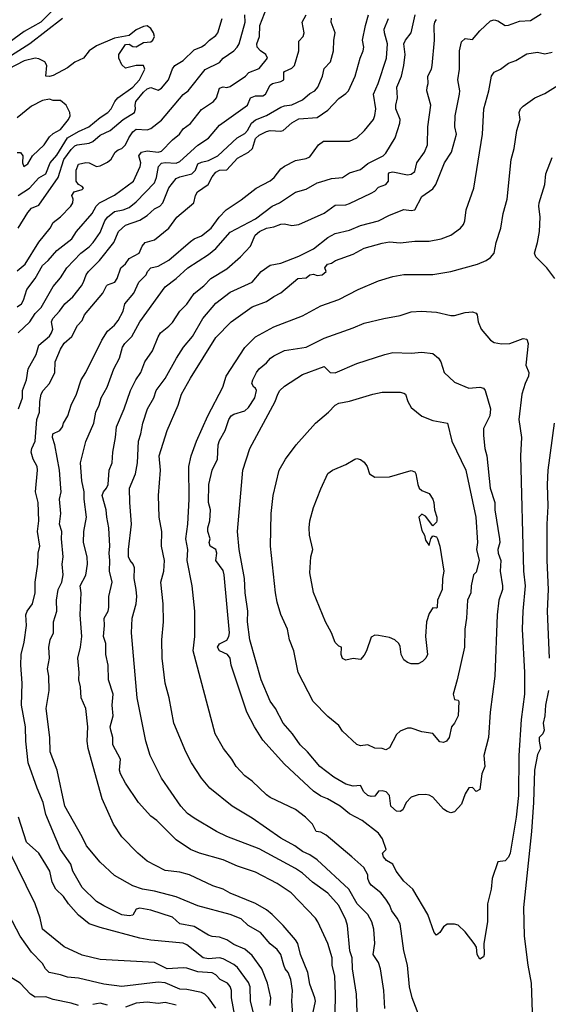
# Model space of a CAD drawing. Header units: metres. Extents: x -46681 to -43747, y -240911 to -237677.
# Tile 866 of 1056: x -44517 to -44444, y -239017 to -238881. Entities that reach past the tile are written whole.
import ezdxf

# ---------------------------------------------------------------- set-up
doc = ezdxf.new("R2010")
doc.units = ezdxf.units.M
doc.layers.add('CONTOUR_INDEX', color=1, linetype='Continuous')
doc.layers.add('CONTOUR_INTER', color=3, linetype='Continuous')

msp = doc.modelspace()

# ---------------------------------------------------------------- linework, layer by layer
at = {"layer": 'CONTOUR_INDEX'}
for points, elevation in [([(-44517.43, -238924.02), (-44515.84, -238922.52), (-44515.1, -238921.37), (-44514.25, -238920.52), (-44512.6, -238917.61), (-44511.6, -238916.41), (-44510.73, -238915.02), (-44508.78, -238913.02), (-44507.6, -238912.13), (-44507.08, -238911.52), (-44506.1, -238910.13), (-44505.44, -238908.52), (-44505.1, -238908), (-44504.1, -238907.25), (-44502.93, -238907.02), (-44502.1, -238906.66), (-44501.1, -238905.9), (-44498.6, -238903.26), (-44498.3, -238902.52), (-44498.05, -238901.02), (-44497.6, -238900.56), (-44497.1, -238900.44), (-44495.6, -238900.53), (-44495.1, -238900.3), (-44492.6, -238898.08), (-44491.1, -238897.07), (-44489.6, -238895.27), (-44485.73, -238892.52), (-44485.29, -238891.52), (-44484.6, -238891.23), (-44483.6, -238891.21), (-44483.22, -238891.02), (-44482.6, -238889.74), (-44482.27, -238889.52), (-44481.1, -238889.24), (-44480.69, -238889.02), (-44480.7, -238888.02), (-44480.6, -238887.85), (-44479.6, -238887.39), (-44479.24, -238887.02), (-44478.64, -238885.02), (-44478.6, -238883.69), (-44478.02, -238883.02), (-44477.87, -238882.52), (-44478.14, -238881.02), (-44477.59, -238880.02)], 115), ([(-44473.66, -239021.02), (-44473.55, -239015.52), (-44473.66, -239013.02), (-44473.99, -239011.52), (-44474.02, -239010.52), (-44474.62, -239008.52), (-44475.99, -239005.52), (-44476.34, -239005.02), (-44479.67, -239001.52), (-44481.6, -239000.22), (-44484.6, -238998.67), (-44487.1, -238997.84), (-44489.1, -238996.93), (-44492.34, -238996.02), (-44493.6, -238995.53), (-44495.6, -238994.19), (-44498.25, -238991.52), (-44499.1, -238990.9), (-44500.8, -238989.02), (-44502.6, -238986.32), (-44503.29, -238985.02), (-44503.44, -238984.52), (-44503.31, -238983.02), (-44504.37, -238981.02), (-44504.34, -238980.02), (-44504.64, -238979.02), (-44504.7, -238978.52), (-44504.3, -238977.02), (-44504.43, -238975.52), (-44504.32, -238974.02), (-44504.97, -238972.02), (-44504.99, -238970.02), (-44505.33, -238968.52), (-44505.33, -238967.02), (-44505.66, -238966.02), (-44505.49, -238964.52), (-44505.53, -238963.52), (-44505, -238962.52), (-44504.89, -238962.02), (-44504.92, -238960.52), (-44504.45, -238958.52), (-44504.82, -238957.02), (-44504.75, -238955.52), (-44504.87, -238954.52), (-44504.77, -238953.52), (-44504.9, -238951.02), (-44505.2, -238949.52), (-44505.25, -238948.52), (-44505.82, -238946.52), (-44505.66, -238946.02), (-44505.23, -238945.52), (-44505, -238945.02), (-44504.85, -238943.02), (-44504.46, -238942.02), (-44504.37, -238940.52), (-44503.98, -238938.52), (-44503.84, -238937.02), (-44502.76, -238934.52), (-44501.9, -238932.02), (-44501.15, -238930.52), (-44500.47, -238929.52), (-44499.91, -238928.02), (-44498.87, -238926.52), (-44498.1, -238924.56), (-44497.77, -238924.02), (-44496.6, -238923.12), (-44496.1, -238922.58), (-44495.1, -238921.04), (-44494.1, -238920.08), (-44493.1, -238918.57), (-44491.75, -238917.52), (-44490.79, -238916.52), (-44488.6, -238915.16), (-44486.67, -238913.52), (-44485.31, -238912.02), (-44484.68, -238910.52), (-44484.05, -238910.02), (-44483.1, -238909.52), (-44482.1, -238909.38), (-44481.1, -238908.97), (-44480.6, -238908.94), (-44479.6, -238909.15), (-44478.6, -238909.02), (-44475.1, -238907.46), (-44473.6, -238906.34), (-44472.1, -238906.31), (-44471.6, -238906.11), (-44468.6, -238904.71), (-44468.1, -238904.41), (-44467.6, -238903.86), (-44466.6, -238903.48), (-44466.2, -238903.02), (-44466.23, -238902.02), (-44466.1, -238901.82), (-44465.6, -238901.74), (-44463.6, -238902.18), (-44463.1, -238902.06), (-44462.6, -238901.7), (-44462.32, -238900.52), (-44461.23, -238899.02), (-44460.84, -238898.02), (-44460.8, -238895.52), (-44460.38, -238892.52), (-44460.91, -238890.52), (-44460.89, -238890.02), (-44460.75, -238889.52), (-44460.76, -238888.52), (-44460.27, -238887.52), (-44460.16, -238887.02), (-44459.84, -238883.52), (-44459.92, -238881.52), (-44459.81, -238881.02), (-44459.6, -238880.68)], 120), ([(-44517.6, -238899.09), (-44517.1, -238899.05), (-44516.81, -238899.52), (-44516.84, -238900.52), (-44516.64, -238901.02), (-44516.1, -238900.66), (-44515.46, -238899.52), (-44513.87, -238898.02), (-44513.1, -238896.89), (-44512.6, -238896.45), (-44511.6, -238895.87), (-44510.46, -238894.52), (-44510.25, -238894.02), (-44510.28, -238893.52), (-44510.8, -238892.52), (-44511.6, -238891.86), (-44512.6, -238891.87), (-44513.1, -238891.7), (-44514.1, -238891.89), (-44515.6, -238892.66), (-44517.6, -238894.29)], 110), ([(-44466.73, -238927.02), (-44465.6, -238926.73), (-44463.1, -238926.84), (-44461.6, -238926.69), (-44460.1, -238926.89), (-44459.32, -238927.52), (-44458.97, -238928.02), (-44458.52, -238929.52), (-44457.1, -238930.84), (-44455.1, -238931.68), (-44453.6, -238931.56), (-44453.1, -238931.69), (-44452.87, -238932.02), (-44452.11, -238934.52), (-44452.2, -238935.52), (-44453.1, -238937.24), (-44453.1, -238938.21), (-44452.89, -238940.02), (-44452.64, -238941.02), (-44452.17, -238945.52), (-44451.52, -238947.52), (-44451.49, -238948.52), (-44450.85, -238952.52), (-44450.81, -238953.02), (-44451.08, -238954.02), (-44451.05, -238954.52), (-44450.69, -238955.52), (-44450.79, -238957.02), (-44450.44, -238959.02), (-44450.47, -238959.52), (-44450.94, -238961.02), (-44451.19, -238963.02), (-44451.53, -238971.52), (-44452.16, -238976.52), (-44452.38, -238980.02), (-44453.04, -238982.52), (-44452.89, -238984.02), (-44453.3, -238985.02), (-44453.6, -238987.22), (-44454.1, -238987.49), (-44454.6, -238986.92), (-44455.1, -238986.96), (-44455.6, -238987.79), (-44456.1, -238989.23), (-44457.1, -238990.29), (-44457.6, -238990.43), (-44458.1, -238990.26), (-44458.6, -238989.92), (-44460.1, -238988.25), (-44460.6, -238987.98), (-44461.1, -238987.91), (-44462.1, -238987.93), (-44463.1, -238988.29), (-44463.76, -238989.02), (-44464.22, -238990.02), (-44464.6, -238990.26), (-44465.1, -238990.21), (-44465.91, -238989.52), (-44466.08, -238988.02), (-44466.56, -238987.52), (-44467.1, -238987.38), (-44467.6, -238987.42), (-44468.1, -238988.12), (-44468.6, -238988.17), (-44469.1, -238988.02), (-44469.62, -238987.52), (-44470.1, -238986.65), (-44471.1, -238986.75), (-44472.1, -238986.46), (-44473.77, -238985.52), (-44475.72, -238984.02), (-44477.43, -238982.02), (-44478.45, -238981.02), (-44479.52, -238979.52), (-44480.8, -238978.02), (-44481.83, -238976.02), (-44482.6, -238974.97), (-44483.85, -238972.02), (-44485.42, -238966.52), (-44485.72, -238964.02), (-44485.69, -238962.52), (-44486.03, -238960.02), (-44486.13, -238958.02), (-44486.86, -238954.02), (-44487.1, -238951.52), (-44486.39, -238943.02), (-44485.42, -238940.02), (-44481.88, -238933.52), (-44481.55, -238932.52), (-44481.25, -238932.02), (-44480.6, -238931.41), (-44478.1, -238929.79), (-44475.1, -238928.66), (-44474.29, -238929.52), (-44473.6, -238929.54), (-44470.6, -238928.29), (-44466.73, -238927.02)], 125), ([(-44486.9, -239021.52), (-44487.93, -239016.02), (-44487.94, -239015.02), (-44488.1, -239014.48), (-44488.49, -239014.02), (-44489.49, -239013.52), (-44490.1, -239012.85), (-44490.6, -239012.6), (-44492.6, -239012.43), (-44494.1, -239011.94), (-44494.6, -239011.89), (-44496.84, -239012.02), (-44498.6, -239011.17), (-44506.1, -239010.73), (-44508.6, -239010.13), (-44511.1, -239008.99), (-44514.1, -239006.53), (-44514.41, -239005.02), (-44515.07, -239003.02), (-44518.76, -238995.52)], 115)]:
    msp.add_lwpolyline(points, dxfattribs=dict(at, elevation=elevation))
at = {"layer": 'CONTOUR_INTER'}
for points, elevation in [([(-44517.6, -238920.43), (-44516.98, -238920.02), (-44516.7, -238919.52), (-44516.23, -238918.02), (-44515.1, -238916.52), (-44514.1, -238914.71), (-44513.31, -238914.02), (-44512.1, -238912.61), (-44510.04, -238911.02), (-44509.37, -238910.02), (-44507.2, -238907.52), (-44506.66, -238906.52), (-44506.19, -238906.02), (-44504.1, -238904.98), (-44501.48, -238903.02), (-44500.56, -238901.02), (-44500.49, -238900.52), (-44500.75, -238899.52), (-44500.38, -238899.02), (-44499.6, -238898.85), (-44498.1, -238899.02), (-44497.6, -238898.88), (-44496.1, -238897.3), (-44495.13, -238896.52), (-44494.6, -238895.81), (-44493.6, -238895.06), (-44492.1, -238893.13), (-44490.42, -238892.02), (-44490, -238891.52), (-44489.6, -238890.19), (-44489.1, -238889.99), (-44488.6, -238890.06), (-44488.1, -238889.92), (-44485.98, -238888.52), (-44485.54, -238888.02), (-44484.1, -238887.43), (-44482.95, -238886.02), (-44483.17, -238885.52), (-44483.94, -238885.02), (-44484.38, -238884.52), (-44484.42, -238884.02), (-44484.04, -238883.02), (-44484, -238881.52), (-44483.07, -238879.02)], 114), ([(-44512.77, -238879.52), (-44514.33, -238881.02), (-44516.6, -238882.31), (-44519.56, -238884.52)], 113), ([(-44517.6, -238915.44), (-44516.47, -238914.52), (-44514.6, -238911.47), (-44513.03, -238909.52), (-44512.6, -238908.75), (-44511.6, -238907.98), (-44510.15, -238906.52), (-44509.87, -238906.02), (-44509.82, -238905.52), (-44510, -238905.02), (-44509.71, -238904.52), (-44508.6, -238904.21), (-44508.4, -238904.02), (-44508.6, -238903.76), (-44509.1, -238903.48), (-44509.41, -238903.02), (-44509.43, -238901.52), (-44509.1, -238900.7), (-44508.1, -238900.44), (-44507.6, -238900.5), (-44506.6, -238901.01), (-44506.1, -238900.92), (-44505.1, -238900.41), (-44504.6, -238900.01), (-44504.01, -238899.02), (-44503.6, -238898.7), (-44503.09, -238898.52), (-44502.6, -238898.03), (-44502.15, -238897.02), (-44501.6, -238896.21), (-44501.1, -238895.85), (-44499.6, -238895.92), (-44499.1, -238895.73), (-44497.6, -238894.58), (-44494.6, -238891.05), (-44493.95, -238890.52), (-44491.6, -238887.57), (-44489.6, -238886.6), (-44489.09, -238886.02), (-44487.6, -238885.02), (-44487.16, -238884.52), (-44486.87, -238884.02), (-44486.03, -238881.02), (-44486.08, -238880.02)], 113), ([(-44482.6, -239017.11), (-44482.5, -239016.02), (-44482.96, -239014.02), (-44483.73, -239012.02), (-44485.1, -239010.2), (-44486.1, -239009.31), (-44487.6, -239008.64), (-44488.6, -239007.99), (-44489.6, -239007.64), (-44490.6, -239007.55), (-44491.1, -239007.36), (-44493.1, -239006.17), (-44495.1, -239005.82), (-44496.1, -239004.88), (-44499.1, -239003.91), (-44500.6, -239003.62), (-44501.1, -239003.76), (-44501.6, -239004.61), (-44502.1, -239004.7), (-44503.1, -239004.53), (-44505.6, -239003.33), (-44506.6, -239002.72), (-44508.6, -239000.75), (-44509.86, -238998.52), (-44510.15, -238997.52), (-44511.61, -238995.52), (-44513.6, -238990.69), (-44513.98, -238989.02), (-44514.82, -238987.02), (-44516.04, -238983.52), (-44516.38, -238980.52), (-44516.41, -238978.52), (-44516.97, -238975.52), (-44516.87, -238972.52), (-44517.09, -238970.02), (-44517.02, -238968.52), (-44516.6, -238966.82), (-44516.31, -238964.52), (-44516.36, -238963.02), (-44516.2, -238962.52), (-44515.46, -238961.52), (-44515.09, -238960.02), (-44515.1, -238958.52), (-44514.73, -238956.02), (-44514.67, -238954.52), (-44514.43, -238953.52), (-44514.76, -238951.52), (-44514.59, -238950.02), (-44514.7, -238947.52), (-44515.05, -238946.02), (-44514.75, -238943.02), (-44514.83, -238942.52), (-44515.36, -238941.52), (-44515.64, -238940.52), (-44515.56, -238940.02), (-44515.08, -238939.02), (-44514.87, -238936.02), (-44514.49, -238935.02), (-44514.45, -238933.52), (-44514.25, -238932.52), (-44514, -238932.02), (-44513.12, -238931.02), (-44512.35, -238929.52), (-44512.31, -238928.02), (-44511.6, -238926.28), (-44511.1, -238925.46), (-44510.02, -238924.52), (-44509.25, -238923.02), (-44508.6, -238922.32), (-44508.27, -238921.52), (-44505.73, -238918.52), (-44505.22, -238917.52), (-44505.1, -238917.37), (-44504.07, -238917.02), (-44503.75, -238916.52), (-44503.23, -238915.02), (-44502.6, -238914.47), (-44502.1, -238913.75), (-44500.7, -238913.02), (-44500.28, -238912.02), (-44499.87, -238911.52), (-44498.6, -238911.15), (-44496.62, -238909.52), (-44495.52, -238908.02), (-44493.15, -238906.02), (-44492.9, -238905.02), (-44492.62, -238904.52), (-44491.16, -238903.52), (-44490.6, -238902.44), (-44490.1, -238901.81), (-44489.6, -238901.52), (-44488.6, -238901.48), (-44487.1, -238899.87), (-44485.6, -238899.01), (-44485.04, -238898.52), (-44484.6, -238897.15), (-44484.1, -238896.69), (-44483.1, -238896.16), (-44482.6, -238896.05), (-44481.1, -238896.14), (-44480.78, -238896.02), (-44479.6, -238894.96), (-44478.6, -238894.41), (-44476.1, -238894.21), (-44474.6, -238893.23), (-44473.1, -238891.58), (-44472.1, -238890.91), (-44471.77, -238890.52), (-44470.81, -238888.52), (-44470.12, -238886.02), (-44469.71, -238885.02), (-44469.64, -238884.52), (-44469.81, -238883.52), (-44469.42, -238881.52), (-44468.97, -238880.02)], 117), ([(-44476.66, -239018.02), (-44476.33, -239016.52), (-44476.39, -239016.02), (-44477.1, -239014.15), (-44477.38, -239012.52), (-44478.41, -239010.02), (-44478.74, -239008.52), (-44479.08, -239008.02), (-44480.77, -239006.02), (-44482.29, -239004.52), (-44483.1, -239003.85), (-44484.6, -239002.97), (-44488.1, -239001.55), (-44489.1, -239001), (-44490.5, -239000.52), (-44493.75, -238999.02), (-44495.1, -238998.64), (-44497.1, -238998.44), (-44499.6, -238997.11), (-44500.91, -238996.02), (-44503.1, -238993.76), (-44504.25, -238992.02), (-44505.82, -238988.52), (-44507.78, -238981.52), (-44507.88, -238980.52), (-44507.81, -238978.52), (-44508.09, -238976.02), (-44508.72, -238974.52), (-44508.84, -238973.02), (-44509.06, -238972.02), (-44508.99, -238971.02), (-44509.17, -238969.02), (-44508.8, -238967.52), (-44508.63, -238966.02), (-44508.89, -238963.02), (-44508.71, -238960.02), (-44508.85, -238959.02), (-44508.1, -238957.55), (-44507.85, -238956.02), (-44507.92, -238955.02), (-44508.39, -238953.02), (-44508.37, -238951.52), (-44507.97, -238949.52), (-44508.33, -238947.02), (-44508.31, -238946.02), (-44508.66, -238944.52), (-44508.81, -238942.02), (-44508.1, -238939.04), (-44506.97, -238936.52), (-44506.71, -238935.02), (-44506.24, -238934.02), (-44505.96, -238933.02), (-44505.14, -238931.52), (-44504.22, -238929.02), (-44503.42, -238927.52), (-44503.01, -238926.02), (-44502.71, -238925.52), (-44501.72, -238924.52), (-44500.62, -238922.52), (-44497.1, -238917.68), (-44495.6, -238916.52), (-44493.98, -238915.02), (-44491.1, -238913.2), (-44490.1, -238912.34), (-44488.1, -238910.08), (-44484.6, -238908.26), (-44482.31, -238906.52), (-44481.29, -238906.02), (-44479.1, -238904.55), (-44477.6, -238904.16), (-44476.1, -238903.29), (-44475.6, -238903.13), (-44474.1, -238902.69), (-44472.6, -238902.53), (-44471.6, -238901.9), (-44470.1, -238901.42), (-44469.1, -238900.6), (-44466.98, -238899.52), (-44466.6, -238899.15), (-44465.32, -238897.02), (-44464.66, -238895.02), (-44464.62, -238894.52), (-44465.21, -238893.02), (-44465.22, -238892.52), (-44464.98, -238891.52), (-44465.08, -238890.02), (-44464.43, -238888.52), (-44464.1, -238887.02), (-44463.92, -238885.52), (-44464.09, -238884.02), (-44463.87, -238883.52), (-44463.09, -238882.52), (-44462.52, -238880.02)], 119), ([(-44470.55, -239018.02), (-44470.65, -239015.52), (-44471.18, -239012.02), (-44471.25, -239010.52), (-44471.58, -239009.52), (-44471.87, -239006.02), (-44472.1, -239005.24), (-44473.1, -239003.25), (-44474.6, -239001.54), (-44476.74, -239000.02), (-44478.1, -238998.78), (-44479.1, -238998.13), (-44484.1, -238995.41), (-44488.6, -238993.7), (-44490.02, -238993.02), (-44493.1, -238991.2), (-44494.02, -238990.52), (-44494.93, -238989.52), (-44497.6, -238985.62), (-44499.19, -238982.52), (-44499.78, -238980.52), (-44500.98, -238974.52), (-44501.79, -238965.52), (-44501.68, -238963.52), (-44501.1, -238961.52), (-44501.03, -238960.52), (-44501.1, -238959.52), (-44501.41, -238958.02), (-44501.35, -238956.52), (-44501.52, -238956.02), (-44501.97, -238955.52), (-44502.2, -238955.02), (-44502.19, -238954.02), (-44501.76, -238950.52), (-44502.02, -238947.52), (-44502.05, -238945.52), (-44501.23, -238943.52), (-44500.96, -238942.02), (-44500.78, -238939.02), (-44500.46, -238938.02), (-44500.22, -238936.52), (-44499.56, -238934.52), (-44498.67, -238933.02), (-44498.35, -238932.02), (-44497.1, -238930.35), (-44495.53, -238927.52), (-44494.56, -238926.02), (-44493.34, -238924.52), (-44491.88, -238922.02), (-44490.1, -238919.91), (-44488.1, -238918.41), (-44485.1, -238917.02), (-44483.81, -238915.52), (-44482.6, -238914.68), (-44481.1, -238914.4), (-44478.6, -238913.41), (-44476.6, -238912.38), (-44474.6, -238910.81), (-44473.6, -238910.28), (-44471.6, -238909.83), (-44470.1, -238909.19), (-44467.6, -238908.54), (-44466.1, -238907.74), (-44464.1, -238906.98), (-44463.1, -238907.11), (-44462.6, -238907), (-44461.6, -238905.17), (-44460.1, -238904.09), (-44459.69, -238903.52), (-44458.47, -238900.52), (-44457.52, -238899.02), (-44456.83, -238896.52), (-44457.03, -238895.52), (-44456.98, -238894.02), (-44456.38, -238891.02), (-44456.36, -238890.52), (-44456.65, -238889.02), (-44456.4, -238887.52), (-44456.4, -238885.02), (-44456.1, -238883.76), (-44455.6, -238883.3), (-44454.6, -238883.45), (-44453.6, -238882.22), (-44452.1, -238880.85), (-44451.6, -238880.72), (-44451.1, -238880.87), (-44450.1, -238881.48), (-44449.6, -238881.45), (-44448.1, -238880.9), (-44446.6, -238880.83), (-44445.1, -238879.87)], 121), ([(-44511.33, -238880.52), (-44515.82, -238884.02), (-44521.1, -238887.36)], 112), ([(-44517.46, -238905.02), (-44515.86, -238904.02), (-44514.6, -238902.56), (-44513.6, -238902.04), (-44513, -238900.52), (-44512.1, -238899.44), (-44510.6, -238897.04), (-44509.1, -238896.16), (-44507.69, -238895.52), (-44506.1, -238894.21), (-44505.05, -238893.52), (-44504.59, -238893.02), (-44504.08, -238892.02), (-44503.68, -238891.52), (-44501.6, -238890.02), (-44500.64, -238889.02), (-44499.92, -238887.52), (-44500.1, -238887.04), (-44501.1, -238887.03), (-44502.6, -238887.41), (-44503.1, -238886.94), (-44503.54, -238886.02), (-44503.53, -238885.52), (-44502.6, -238884.11), (-44502.1, -238884.1), (-44501.6, -238884.41), (-44501.1, -238884.46), (-44500.1, -238883.85), (-44499.1, -238883.78), (-44498.8, -238883.52), (-44498.58, -238883.02), (-44498.71, -238882.52), (-44499.1, -238881.93), (-44499.6, -238881.55), (-44500.1, -238881.63), (-44501.1, -238882.09), (-44502.1, -238882.87), (-44504.1, -238883.27), (-44506.6, -238884.32), (-44507.6, -238885.02), (-44508.39, -238886.02), (-44509.6, -238886.59), (-44510.6, -238887.34), (-44512.6, -238888.43), (-44513.1, -238888.56), (-44513.62, -238888.52), (-44513.46, -238887.02), (-44513.74, -238886.52), (-44514.6, -238886.13), (-44515.1, -238886.03), (-44516.6, -238886.38), (-44518.82, -238887.52)], 111), ([(-44517.43, -238909.52), (-44516.1, -238907.38), (-44515.6, -238906.79), (-44514.6, -238906.35), (-44511.89, -238902.52), (-44511.12, -238900.02), (-44510.1, -238898.66), (-44509.6, -238898.15), (-44509.27, -238898.02), (-44507.6, -238897.77), (-44507.1, -238897.56), (-44506.1, -238896.67), (-44504.74, -238896.02), (-44502.9, -238894.52), (-44501.33, -238893.52), (-44501.2, -238893.02), (-44501.28, -238892.52), (-44501.19, -238892.02), (-44500.1, -238890.71), (-44499.6, -238890.27), (-44499.1, -238890.1), (-44498.1, -238890.46), (-44497.6, -238890.15), (-44496.64, -238889.02), (-44496.1, -238887.5), (-44495.76, -238887.02), (-44494.6, -238886.32), (-44493.1, -238884.86), (-44492.1, -238884.47), (-44491.6, -238884.14), (-44491, -238883.52), (-44490.1, -238882.89), (-44489.81, -238882.52), (-44489.21, -238880.52)], 112), ([(-44517.41, -238934.52), (-44516.83, -238933.02), (-44516.85, -238932.02), (-44516.28, -238930.52), (-44516.05, -238929.02), (-44514.96, -238927.02), (-44514.6, -238925.75), (-44513.1, -238924.5), (-44512.84, -238924.02), (-44512.66, -238923.52), (-44512.81, -238922.52), (-44512.67, -238922.02), (-44511.71, -238921.02), (-44511.01, -238920.02), (-44509.9, -238919.02), (-44508.7, -238917.52), (-44508.39, -238917.02), (-44508.06, -238916.02), (-44507.71, -238915.52), (-44506.21, -238914.02), (-44504.21, -238911.52), (-44503.55, -238910.02), (-44502.6, -238909.12), (-44500.6, -238908.43), (-44499.6, -238907.8), (-44498.6, -238906.88), (-44497.83, -238906.52), (-44497.44, -238906.02), (-44496.6, -238903.97), (-44495.6, -238902.65), (-44495.1, -238902.42), (-44493.42, -238902.02), (-44492.93, -238901.52), (-44492.6, -238900.63), (-44492.1, -238900.39), (-44491.1, -238900.2), (-44489.81, -238899.52), (-44487.14, -238897.02), (-44486.1, -238896.45), (-44485.7, -238896.02), (-44485.17, -238895.02), (-44484.6, -238894.53), (-44483.1, -238893.97), (-44481.1, -238892.8), (-44480.6, -238892.6), (-44479.6, -238892.49), (-44478.1, -238891.78), (-44477.1, -238890.92), (-44476.41, -238890.52), (-44476, -238890.02), (-44475.34, -238888.52), (-44475.1, -238887.43), (-44474.22, -238886.52), (-44473.81, -238885.02), (-44473.78, -238883.52), (-44473.6, -238882.52), (-44474.15, -238881.02), (-44474.1, -238880.49)], 116), ([(-44479.41, -239019.02), (-44479.61, -239016.52), (-44479.48, -239015.02), (-44479.74, -239013.52), (-44480.1, -239012.54), (-44480.51, -239012.02), (-44480.71, -239011.52), (-44481.1, -239010.05), (-44481.6, -239009.33), (-44482.6, -239008.58), (-44483.92, -239007.02), (-44485.64, -239006.02), (-44486.6, -239005.09), (-44488.1, -239004.49), (-44492.6, -239003.3), (-44495.6, -239002.08), (-44498.6, -239001.3), (-44500.26, -239001.02), (-44501.6, -239000.55), (-44504.1, -238999.09), (-44506.1, -238997.26), (-44508, -238995.02), (-44508.6, -238993.74), (-44511.01, -238989.52), (-44512.07, -238984.52), (-44513.01, -238982.02), (-44513.08, -238980.02), (-44513.57, -238976.02), (-44513.17, -238973.52), (-44513.21, -238971.52), (-44513.37, -238970.52), (-44513.11, -238969.02), (-44513.18, -238967.52), (-44513.02, -238966.52), (-44512.56, -238965.52), (-44512.56, -238964.02), (-44512.08, -238962.52), (-44512.14, -238961.02), (-44511.89, -238959.52), (-44511.39, -238958.52), (-44511.24, -238957.52), (-44511.34, -238956.02), (-44511.24, -238955.02), (-44511.46, -238952.52), (-44511.41, -238951.52), (-44511.71, -238950.52), (-44511.52, -238949.02), (-44511.73, -238947.02), (-44511.5, -238946.02), (-44511.52, -238945.52), (-44511.74, -238943.02), (-44512.35, -238939.52), (-44512.69, -238938.52), (-44512.64, -238938.02), (-44511.69, -238937.52), (-44511.33, -238937.02), (-44511.17, -238936.52), (-44510.56, -238935.52), (-44510.13, -238934.02), (-44509.38, -238932.52), (-44508.74, -238930.52), (-44508.1, -238929.5), (-44505.89, -238925.02), (-44505.1, -238923.78), (-44504.1, -238922.98), (-44503.6, -238922.32), (-44502.92, -238921.02), (-44502.71, -238920.02), (-44501.45, -238918.52), (-44500.75, -238917.02), (-44499.76, -238916.02), (-44499.57, -238915.52), (-44499.1, -238915.02), (-44498.1, -238914.81), (-44496.6, -238913.97), (-44493.6, -238911.38), (-44493.1, -238911.02), (-44492.1, -238910.62), (-44490.77, -238909.52), (-44489.63, -238908.02), (-44488.69, -238907.02), (-44486.6, -238905.64), (-44484.52, -238904.02), (-44482.6, -238902.98), (-44482.02, -238902.52), (-44481.1, -238901.34), (-44480.6, -238900.95), (-44479.1, -238900.19), (-44477.6, -238899.88), (-44477.1, -238899.66), (-44475.89, -238898.02), (-44475.22, -238897.52), (-44471.6, -238897.5), (-44470.6, -238897.02), (-44469.56, -238896.02), (-44468.31, -238894.52), (-44468.1, -238893.97), (-44467.97, -238893.02), (-44468.29, -238891.02), (-44467.63, -238889.52), (-44466.49, -238886.02), (-44466.36, -238884.02), (-44466.78, -238882.52), (-44466.8, -238882.02), (-44466.23, -238880.52)], 118), ([(-44466.73, -239017.52), (-44466.85, -239015.02), (-44467.31, -239012.02), (-44467.6, -239011.15), (-44468.34, -239010.02), (-44468.1, -239008.52), (-44468.24, -239006.52), (-44468.51, -239005.52), (-44469.07, -239004.52), (-44470.55, -239003.02), (-44471.69, -239001.02), (-44476.1, -238996.95), (-44477.1, -238996.25), (-44478.1, -238995.79), (-44479.17, -238995.02), (-44481.1, -238993.96), (-44485.1, -238991.17), (-44487.84, -238989.52), (-44490.93, -238987.02), (-44492.1, -238985.63), (-44493.47, -238983.52), (-44494.23, -238982.02), (-44495.9, -238978.02), (-44496.58, -238974.52), (-44497.11, -238972.52), (-44497.54, -238969.02), (-44497.57, -238966.52), (-44497.36, -238964.02), (-44497.38, -238961.52), (-44497.72, -238958.52), (-44497.31, -238957.02), (-44497.21, -238955.52), (-44497.63, -238953.52), (-44497.57, -238951.52), (-44497.94, -238949.52), (-44498.02, -238946.52), (-44497.74, -238943.02), (-44497.93, -238941.02), (-44496.83, -238937.52), (-44495.32, -238934.02), (-44494.83, -238932.52), (-44493.6, -238930.3), (-44490.1, -238924.69), (-44487.99, -238922.52), (-44485.1, -238920.43), (-44483.1, -238919.68), (-44482.1, -238918.99), (-44481.1, -238918.5), (-44478.78, -238916.52), (-44477.6, -238916.43), (-44477.1, -238916.02), (-44476.6, -238915.9), (-44476.1, -238916.11), (-44475.38, -238916.02), (-44474.85, -238915.52), (-44475.02, -238915.02), (-44474.64, -238914.52), (-44474.1, -238914.38), (-44473.53, -238914.02), (-44471.1, -238913.15), (-44469.6, -238912.33), (-44467.1, -238911.62), (-44466.1, -238911.45), (-44464.6, -238911.55), (-44462.6, -238911.32), (-44460.6, -238911.36), (-44458.94, -238911.02), (-44457.59, -238910.52), (-44456.24, -238909.52), (-44455.83, -238909.02), (-44455.65, -238908.52), (-44455.46, -238907.02), (-44454.44, -238904.02), (-44453.2, -238896.52), (-44453.04, -238893.02), (-44452.32, -238890.52), (-44451.97, -238888.52), (-44451.6, -238887.97), (-44450.73, -238887.52), (-44449.6, -238886.7), (-44448.6, -238886.34), (-44447.1, -238885.44), (-44445.6, -238885.17), (-44444.6, -238885.41), (-44443.6, -238885.2)], 122), ([(-44461.41, -239020.02), (-44462.95, -239016.02), (-44463.32, -239014.52), (-44463.61, -239011.52), (-44464.12, -239009.52), (-44464.6, -239005.8), (-44465, -239005.02), (-44465.76, -239004.02), (-44466.1, -239003.18), (-44466.6, -239002.4), (-44467.27, -239001.52), (-44468.6, -239000.43), (-44468.9, -239000.02), (-44469.1, -238999.52), (-44469.1, -238999.02), (-44469.64, -238998.02), (-44471.3, -238996.52), (-44474.84, -238993.52), (-44475.6, -238993.13), (-44476.22, -238993.02), (-44476.72, -238992.02), (-44477.71, -238991.02), (-44479.1, -238990), (-44482.6, -238988.31), (-44483.1, -238987.97), (-44485.1, -238986.04), (-44486.1, -238985.34), (-44487.28, -238984.02), (-44487.87, -238983.02), (-44489.02, -238981.52), (-44490.18, -238979.52), (-44493.26, -238968.02), (-44492.99, -238966.02), (-44493.03, -238962.52), (-44493.37, -238959.02), (-44494.06, -238955.52), (-44493.97, -238954.02), (-44494.23, -238952.52), (-44493.98, -238950.52), (-44493.78, -238947.02), (-44493.86, -238942.52), (-44493.52, -238941.02), (-44492.78, -238939.02), (-44491.2, -238935.52), (-44489.14, -238931.52), (-44488.69, -238930.02), (-44486.1, -238926.06), (-44484.6, -238924.6), (-44482.1, -238923.21), (-44478.1, -238921.65), (-44475.6, -238920.27), (-44473.1, -238919.39), (-44470.42, -238918.02), (-44467.6, -238916.82), (-44465.6, -238916.22), (-44464.1, -238915.97), (-44460.1, -238915.94), (-44457.6, -238915.52), (-44453.9, -238914.52), (-44452.73, -238914.02), (-44452.1, -238913.61), (-44451.61, -238913.02), (-44451.31, -238911.52), (-44450.69, -238909.52), (-44450.35, -238907.52), (-44449.82, -238905.52), (-44449.26, -238900.02), (-44448.86, -238898.52), (-44448.45, -238896.02), (-44447.99, -238894.52), (-44448.14, -238893.52), (-44447.96, -238893.02), (-44447.6, -238892.65), (-44445.96, -238891.52), (-44444.6, -238890.92), (-44442.37, -238889.52)], 123), ([(-44443.21, -238916.52), (-44444.32, -238915.02), (-44445.84, -238913.52), (-44446.01, -238913.02), (-44445.59, -238911.52), (-44445.34, -238910.02), (-44445.23, -238908.02), (-44445.42, -238906.52), (-44445.37, -238906.02), (-44444.61, -238903.52), (-44444.44, -238902.02), (-44443.6, -238899.75)], 124), ([(-44461.65, -238921.02), (-44459.6, -238921.18), (-44457.6, -238921.61), (-44457.1, -238921.61), (-44455.6, -238921.22), (-44454.6, -238921.14), (-44454.1, -238921.3), (-44453.96, -238921.52), (-44453.82, -238922.52), (-44453.39, -238923.52), (-44452.1, -238925.04), (-44451.6, -238925.38), (-44450.6, -238925.53), (-44449.45, -238925.52), (-44447.6, -238924.79), (-44447.1, -238924.88), (-44446.92, -238925.52), (-44447.23, -238928.52), (-44446.8, -238929.52), (-44446.86, -238930.02), (-44447.33, -238931.02), (-44447.8, -238932.52), (-44448.21, -238936.02), (-44447.82, -238938.52), (-44447.98, -238941.02), (-44447.53, -238957.02), (-44447.33, -238959.02), (-44447.64, -238962.52), (-44447.71, -238965.02), (-44447.39, -238971.02), (-44447.43, -238974.02), (-44447.85, -238977.52), (-44448.2, -238982.52), (-44448.25, -238988.02), (-44448.58, -238991.02), (-44449.41, -238996.02), (-44449.6, -238996.57), (-44450.1, -238997.08), (-44451.1, -238997.23), (-44451.86, -238999.52), (-44452.02, -239001.02), (-44452.51, -239003.02), (-44452.53, -239005.52), (-44453.03, -239008.52), (-44452.98, -239010.02), (-44453.1, -239010.37), (-44453.6, -239010.68), (-44453.96, -239010.02), (-44454.06, -239009.02), (-44454.36, -239008.52), (-44455.6, -239006.9), (-44456.6, -239006), (-44457.1, -239005.83), (-44458.1, -239005.86), (-44458.6, -239006.22), (-44459.1, -239006.98), (-44459.6, -239007.36), (-44459.91, -239007.02), (-44460.78, -239004.52), (-44462.86, -239001.02), (-44464.1, -238999.89), (-44465.14, -238998.52), (-44465.6, -238997.52), (-44466.5, -238997.02), (-44466.89, -238996.52), (-44467.03, -238996.02), (-44466.54, -238995.52), (-44467.04, -238994.02), (-44467.6, -238993.24), (-44469.84, -238991.52), (-44471.6, -238990.56), (-44472.92, -238989.52), (-44474.67, -238988.52), (-44475.6, -238988.15), (-44476.6, -238987.46), (-44480.6, -238983.72), (-44483.6, -238980.37), (-44484.77, -238978.52), (-44485.82, -238976.52), (-44487.96, -238970.02), (-44488.14, -238969.02), (-44488.49, -238968.52), (-44489.6, -238968.03), (-44489.88, -238967.52), (-44489.6, -238967.06), (-44488.6, -238966.57), (-44488.31, -238966.02), (-44488.23, -238965.52), (-44488.93, -238957.52), (-44489.1, -238956.91), (-44490.12, -238955.52), (-44489.96, -238954.52), (-44490.1, -238954.02), (-44490.89, -238953.52), (-44491.02, -238953.02), (-44490.9, -238952.52), (-44491.19, -238951.52), (-44491.19, -238951.02), (-44490.92, -238950.02), (-44490.85, -238948.52), (-44491.11, -238947.52), (-44491.08, -238945.02), (-44490.61, -238943.02), (-44489.89, -238941.52), (-44489.79, -238939.52), (-44489.6, -238938.94), (-44488.81, -238937.52), (-44488.3, -238936.02), (-44487.97, -238935.52), (-44487.6, -238935.26), (-44486.1, -238934.82), (-44485.6, -238934.37), (-44484.72, -238933.02), (-44484.5, -238932.02), (-44484.6, -238931.67), (-44484.85, -238931.52), (-44485.11, -238931.02), (-44485, -238930.52), (-44484.48, -238929.52), (-44484.12, -238929.02), (-44483.1, -238928.18), (-44482.52, -238927.52), (-44482.1, -238927.19), (-44480.6, -238926.45), (-44477.6, -238926.02), (-44475.1, -238924.77), (-44471.1, -238923.34), (-44469.6, -238922.68), (-44466.86, -238922.02), (-44464.6, -238921.63), (-44463.1, -238921.11), (-44461.65, -238921.02)], 124), ([(-44468.37, -238932.52), (-44467.1, -238932.25), (-44464.6, -238932.24), (-44464.1, -238932.35), (-44463.86, -238932.52), (-44463.55, -238933.52), (-44463.1, -238934.34), (-44461.6, -238935.54), (-44460.1, -238936.14), (-44458.07, -238936.52), (-44457.44, -238939.02), (-44455.53, -238943.02), (-44454.14, -238949.52), (-44453.92, -238953.02), (-44454.06, -238954.02), (-44453.67, -238955.52), (-44454.1, -238957.12), (-44454.48, -238957.52), (-44454.79, -238959.02), (-44454.84, -238960.02), (-44455.3, -238961.02), (-44455.41, -238963.52), (-44455.68, -238965.02), (-44455.72, -238967.52), (-44456.71, -238972.02), (-44457.28, -238974.02), (-44457.1, -238974.74), (-44456.6, -238974.84), (-44456.48, -238975.02), (-44456.6, -238977.01), (-44457.07, -238978.02), (-44457.5, -238978.52), (-44457.83, -238980.02), (-44458.21, -238980.52), (-44458.6, -238980.69), (-44459.1, -238980.61), (-44460.1, -238979.48), (-44461.6, -238979.24), (-44463.1, -238978.73), (-44463.6, -238978.73), (-44464.6, -238979.13), (-44465.1, -238979.61), (-44466.1, -238981.44), (-44466.6, -238981.72), (-44467.1, -238981.54), (-44468.1, -238981.51), (-44469.1, -238981.04), (-44470.1, -238981.15), (-44470.6, -238980.99), (-44472.6, -238979.14), (-44473.1, -238978.36), (-44474.6, -238977.11), (-44476.63, -238975.02), (-44478.73, -238971.02), (-44479.31, -238968.02), (-44479.9, -238966.52), (-44480.19, -238965.02), (-44481.1, -238963), (-44481.6, -238961.28), (-44481.86, -238960.02), (-44482.54, -238953.52), (-44482.44, -238949.02), (-44482.17, -238946.52), (-44481.34, -238943.02), (-44480.47, -238941.52), (-44478.97, -238939.52), (-44476.32, -238936.52), (-44474.51, -238935.02), (-44473.6, -238934.03), (-44473.1, -238933.76), (-44471.6, -238933.47), (-44468.37, -238932.52)], 126), ([(-44443.32, -238936.52), (-44444.18, -238943.02), (-44444.29, -238945.02), (-44444.17, -238948.02), (-44444.32, -238950.52), (-44444.34, -238955.52), (-44444.14, -238959.52), (-44444.27, -238962.52), (-44444.02, -238969.02)], 123), ([(-44470.87, -238941.52), (-44470.6, -238941.43), (-44470.1, -238941.57), (-44469.6, -238941.94), (-44469.17, -238942.52), (-44468.85, -238943.52), (-44468.1, -238944.01), (-44466.1, -238943.93), (-44463.1, -238943.09), (-44462.6, -238943.26), (-44462.43, -238943.52), (-44462.16, -238945.02), (-44461.96, -238945.52), (-44461.6, -238945.84), (-44460.6, -238946.27), (-44460.1, -238947.02), (-44459.94, -238947.52), (-44459.84, -238948.52), (-44459.55, -238949.52), (-44459.55, -238950.02), (-44459.6, -238950.23), (-44460.1, -238950.73), (-44461.1, -238949.41), (-44461.6, -238949.12), (-44462.03, -238949.52), (-44461.6, -238951.36), (-44461.26, -238952.02), (-44461.1, -238952.72), (-44460.6, -238953.45), (-44460.36, -238952.52), (-44460.1, -238952.1), (-44459.6, -238952.25), (-44459.44, -238952.52), (-44459.1, -238953.56), (-44458.55, -238957.02), (-44458.77, -238958.02), (-44458.82, -238959.52), (-44459.43, -238961.02), (-44459.5, -238962.02), (-44459.6, -238962.11), (-44460.1, -238962.09), (-44460.6, -238962.87), (-44460.97, -238964.02), (-44461.08, -238966.02), (-44460.83, -238968.52), (-44461.05, -238969.02), (-44461.52, -238969.52), (-44462.1, -238969.81), (-44463.1, -238969.8), (-44463.6, -238969.66), (-44464.1, -238969.26), (-44464.48, -238968.52), (-44464.6, -238967.43), (-44464.8, -238967.02), (-44465.35, -238966.52), (-44466.1, -238966.19), (-44467.6, -238965.88), (-44468.1, -238965.85), (-44468.6, -238966.15), (-44469.28, -238968.02), (-44469.6, -238968.64), (-44470.1, -238969.21), (-44471.1, -238969.07), (-44472.1, -238969.31), (-44472.6, -238969.08), (-44472.77, -238968.52), (-44472.74, -238967.52), (-44473.1, -238967.36), (-44473.6, -238966.86), (-44474.11, -238965.52), (-44474.95, -238964.02), (-44476.6, -238959.96), (-44477.1, -238957.25), (-44476.95, -238955.02), (-44476.7, -238954.02), (-44477.13, -238952.02), (-44477.2, -238951.02), (-44477.1, -238950.04), (-44476.6, -238948.17), (-44475.6, -238945.61), (-44474.6, -238943.49), (-44473.96, -238943.02), (-44472.1, -238942.25), (-44470.87, -238941.52)], 127), ([(-44444.09, -238973.52), (-44444.51, -238975.52), (-44444.61, -238977.02), (-44444.82, -238978.02), (-44444.67, -238979.02), (-44444.88, -238979.52), (-44445.38, -238980.02), (-44445.4, -238980.52), (-44445.2, -238981.52), (-44445.6, -238982.37), (-44446.02, -238984.52), (-44446.15, -238989.02), (-44446.44, -238993.02), (-44447.54, -239003.52), (-44447.46, -239007.52), (-44446.96, -239011.52), (-44446.47, -239014.02), (-44446.35, -239018.02)], 123), ([(-44484.54, -239019.52), (-44485.33, -239016.52), (-44485.37, -239014.52), (-44485.6, -239013.9), (-44487.1, -239011.85), (-44487.6, -239011.41), (-44489.1, -239010.63), (-44489.6, -239010.5), (-44491.1, -239010.63), (-44491.87, -239010.52), (-44494.1, -239008.7), (-44494.6, -239008.48), (-44499.1, -239008.07), (-44500.6, -239007.79), (-44506.1, -239006.32), (-44507.6, -239005.78), (-44509.1, -239004.61), (-44510.49, -239003.02), (-44511.19, -239002.02), (-44512.22, -239001.02), (-44512.73, -239000.02), (-44513.06, -238998.52), (-44513.6, -238997.59), (-44514.6, -238996.01), (-44516.27, -238994.52), (-44517.4, -238991.02)], 116), ([(-44490.1, -239017.47), (-44491.11, -239016.02), (-44491.62, -239015.52), (-44492.1, -239015.28), (-44494.1, -239014.88), (-44495.1, -239014.85), (-44497.1, -239013.95), (-44498.1, -239013.87), (-44503.1, -239014.49), (-44505.6, -239014.15), (-44509.1, -239013.3), (-44510.6, -239013.19), (-44511.6, -239012.84), (-44513.14, -239012.52), (-44513.65, -239012.02), (-44514.1, -239011.28), (-44515.6, -239009.7), (-44517.15, -239007.52), (-44518.74, -239004.52)], 114), ([(-44509.1, -239017.1), (-44510.1, -239016.77), (-44512.6, -239016.27), (-44513.6, -239015.92), (-44515.1, -239015.96), (-44515.75, -239015.52), (-44517.18, -239014.02), (-44519.1, -239012.82)], 113), ([(-44495.6, -239017.05), (-44497.1, -239016.69), (-44498.1, -239016.8), (-44499.6, -239016.63), (-44501.1, -239016.76), (-44502.6, -239017.32)], 113), ([(-44505.1, -239017.04), (-44506.1, -239016.77), (-44507.1, -239016.98)], 113)]:
    msp.add_lwpolyline(points, dxfattribs=dict(at, elevation=elevation))

doc.saveas('drawing.dxf')
